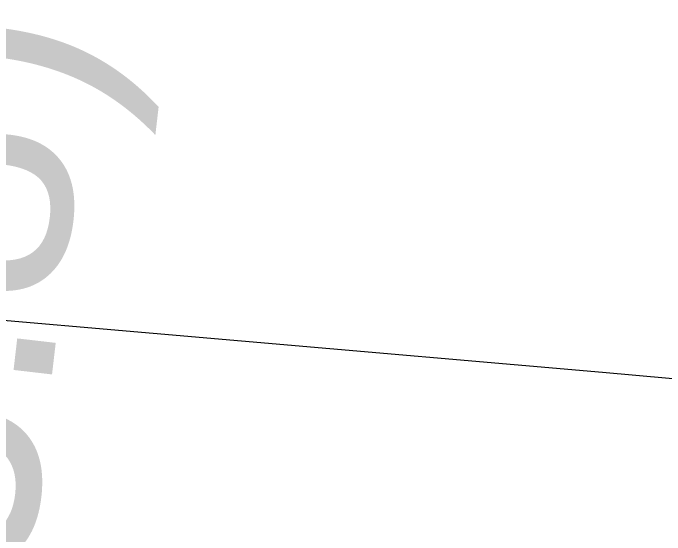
# Model space of a CAD drawing. Extents: x 3329332 to 3367211, y 631066 to 656469.
# Drawn here: x 3337405.8 to 3337667.3, y 648105.7 to 648314.9 of the extents above; entities that cross this region are included whole.
import ezdxf

# ---------------------------------------------------------------- set-up
doc = ezdxf.new("R2010")
doc.units = 0
for name, color, linetype in [('V-CHAN-NAID', 7, 'Continuous'), ('V-RIVR-EDGE', 7, 'Continuous'), ('V-TOPO-DPTH', 7, 'Continuous'), ('V-TOPO-MINR', 7, 'Continuous')]:
    doc.layers.add(name, color=color, linetype=linetype)

msp = doc.modelspace()

# ---------------------------------------------------------------- linework, layer by layer
at = {"layer": 'V-RIVR-EDGE'}
msp.add_spline([(3343636.8271070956, 646843.3989800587), (3343622.1108212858, 646851.5792317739), (3343608.9428611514, 646858.5922459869), (3343596.5399541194, 646861.3375356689), (3343585.2946953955, 646861.7531449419), (3343568.24393458, 646866.8367453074), (3343554.697763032, 646877.7287245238), (3343538.057816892, 646892.1185805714), (3343529.147033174, 646895.6308411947), (3343519.467360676, 646901.8596239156), (3343506.6900779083, 646910.0350810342), (3343488.8790585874, 646921.325408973), (3343476.1027347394, 646929.8886666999), (3343464.099135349, 646937.2866047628), (3343456.7481843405, 646944.2852351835), (3343449.7850339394, 646951.2829066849), (3343444.7484206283, 646953.23437568), (3343437.386921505, 646955.9671994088), (3343424.9830555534, 646958.3246884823), (3343409.480620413, 646962.2410513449), (3343396.697584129, 646968.089704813), (3343383.5277061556, 646974.3271178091), (3343375.7774475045, 646976.6730998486), (3343358.7228510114, 646980.205497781), (3343342.4448146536, 646984.1237784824), (3343324.996664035, 646985.3303316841), (3343315.3045255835, 646986.5177064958), (3343304.843498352, 646990.4216034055), (3343288.9638107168, 646998.60473188), (3343275.4109267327, 647006.7821068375), (3343264.954694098, 647012.6250067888), (3343248.681452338, 647018.4822905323), (3343233.954618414, 647022.3967355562), (3343209.925364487, 647028.2731976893), (3343162.260410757, 647042.3519666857), (3343147.918500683, 647045.1020509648), (3343128.926818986, 647049.4148447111), (3343116.5229530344, 647051.7723337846), (3343106.4526031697, 647056.8386736), (3343102.5793916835, 647058.7872658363), (3343086.688197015, 647062.3167870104), (3343081.258988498, 647062.3302118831), (3343073.506812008, 647063.9005927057), (3343064.593151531, 647066.249451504), (3343053.7481593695, 647071.7055097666), (3343047.940739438, 647075.5978996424), (3343041.7426421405, 647078.3278466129), (3343029.344529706, 647083.0121393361), (3343020.0488221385, 647087.6887607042), (3343006.4940203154, 647095.090534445), (3342971.6236099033, 647107.974257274), (3342951.4790744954, 647116.5557344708), (3342937.1515482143, 647125.1228278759), (3342928.2455590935, 647130.5740915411), (3342903.0586568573, 647138.7802340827), (3342877.487789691, 647148.5385379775), (3342858.8954156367, 647157.5039801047), (3342849.609297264, 647166.0586075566), (3342844.19159578, 647170.7256397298), (3342831.7934833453, 647175.4099324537), (3342823.655424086, 647177.7568734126), (3342803.887182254, 647181.6837843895), (3342796.52568313, 647184.4166081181), (3342787.2309344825, 647189.4810300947), (3342775.609382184, 647194.5512055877), (3342758.944504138, 647198.858245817), (3342732.97337041, 647203.5761007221), (3342721.3451056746, 647205.9316719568), (3342697.703652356, 647211.8071751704), (3342663.989931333, 647221.973416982), (3342635.705418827, 647232.1262339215), (3342620.593661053, 647237.2050396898), (3342601.9840264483, 647239.1900708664), (3342563.6166981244, 647249.3678197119), (3342526.798654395, 647258.7661316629), (3342490.762924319, 647270.8771300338), (3342457.056874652, 647284.1457767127), (3342444.661638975, 647289.9934712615), (3342438.029712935, 647274.1099479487), (3342415.16769651, 647281.5347357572), (3342391.925550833, 647292.0628873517), (3342329.1699355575, 647319.7520755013), (3342295.0780031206, 647333.7972823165), (3342283.068650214, 647338.8684167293), (3342254.791809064, 647352.1236385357), (3342236.19751717, 647360.3134794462), (3342218.3759497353, 647367.3380006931), (3342205.204153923, 647372.7998124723), (3342191.64743426, 647379.4259849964), (3342179.2579521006, 647387.6004831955), (3342172.2852125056, 647390.720148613), (3342149.820585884, 647402.0219835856), (3342116.8997266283, 647419.1667185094), (3342096.3664316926, 647427.3613540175), (3342074.6726116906, 647436.7222681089), (3342056.4594079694, 647442.1965458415), (3342048.7110671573, 647445.3181290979), (3342046.3909759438, 647448.0384868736), (3342044.4577264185, 647450.3700851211), (3342038.2586702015, 647452.712231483), (3342007.6463951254, 647462.4830013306), (3341964.2482070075, 647476.9390228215), (3341952.242689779, 647483.5613596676), (3341946.042674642, 647485.5157054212), (3341937.125178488, 647486.313361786), (3341928.594524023, 647486.7222586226), (3341922.397385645, 647489.8400062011), (3341906.513862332, 647496.4719322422), (3341894.505468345, 647501.9308672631), (3341878.2379801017, 647510.1149546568), (3341870.0932084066, 647509.7472913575), (3341856.9137412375, 647512.1066982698), (3341848.000080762, 647514.4555570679), (3341827.073231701, 647520.324347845), (3341821.2638939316, 647523.4411365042), (3341814.6789549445, 647526.5598430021), (3341810.025347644, 647526.571350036), (3341806.5332243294, 647525.8043790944), (3341795.289883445, 647526.9955895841), (3341774.7450814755, 647530.5366177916), (3341748.7854547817, 647539.9080799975), (3341739.1000287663, 647543.8100590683), (3341723.2049984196, 647545.7883778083), (3341703.4377155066, 647550.1030893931), (3341688.708963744, 647553.2419331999), (3341675.143613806, 647556.3779002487), (3341665.0684693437, 647559.505237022), (3341655.7785152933, 647566.5086620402), (3341650.35985489, 647570.787893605), (3341641.0583938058, 647573.1377113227), (3341619.3521078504, 647577.4572175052), (3341603.0731125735, 647580.9876975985), (3341588.7244900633, 647581.0231776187), (3341577.8641551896, 647580.2744261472), (3341570.499779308, 647581.843848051), (3341563.913881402, 647584.5747539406), (3341550.35620282, 647590.8131258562), (3341537.182489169, 647595.4993364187), (3341511.9936690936, 647602.9298777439), (3341494.1644303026, 647606.8519941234), (3341474.01126462, 647611.9432658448), (3341452.3126500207, 647619.3651768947), (3341435.647771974, 647623.672217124), (3341426.7293169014, 647624.0820728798), (3341409.6747204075, 647627.6144708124), (3341399.593822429, 647628.4150039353), (3341382.156219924, 647633.887363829), (3341364.3346524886, 647640.9118850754), (3341355.4209920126, 647643.2607438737), (3341344.179568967, 647645.2275555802), (3341336.034797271, 647644.8598922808), (3341320.5266086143, 647646.449451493), (3341290.677468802, 647651.176895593), (3341274.0145085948, 647656.2595370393), (3341268.5862589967, 647656.6607625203), (3341256.951281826, 647656.301729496), (3341232.5255970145, 647658.6889450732), (3341211.979836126, 647661.842172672), (3341186.0144559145, 647668.8868312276), (3341159.6564804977, 647673.9934456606), (3341146.4731776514, 647674.8016501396), (3341117.007043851, 647677.589132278), (3341103.433063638, 647677.2348938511), (3341097.616054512, 647677.2492776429), (3341091.8028810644, 647678.8148638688), (3341087.9296695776, 647680.7634561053), (3341085.2198599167, 647682.7091715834), (3341079.7954459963, 647684.661599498), (3341055.366884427, 647685.8854132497), (3341036.3684902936, 647687.4836027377), (3341024.7306363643, 647685.9611678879), (3341011.1547383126, 647684.8313282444), (3340999.5255146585, 647686.7990988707), (3340985.1855224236, 647690.3247843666), (3340953.8005228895, 647701.2608738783), (3340935.5930726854, 647709.0619552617), (3340923.584678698, 647714.5208902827), (3340917.0016575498, 647718.4151979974), (3340910.7968478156, 647718.4305407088), (3340908.0793667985, 647717.2738513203), (3340903.8135601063, 647717.2843994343), (3340894.5092222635, 647718.4708153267), (3340882.4893212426, 647719.2761430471), (3340860.789747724, 647726.3102534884), (3340855.75697009, 647729.812924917), (3340851.89047104, 647734.4761214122), (3340848.4060190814, 647736.811555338), (3340842.5909277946, 647737.6015403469), (3340826.314809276, 647742.2954222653), (3340811.5946877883, 647748.9244715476), (3340794.9432346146, 647758.6607202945), (3340781.396104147, 647769.1648989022), (3340774.827466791, 647778.8762157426), (3340770.949460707, 647778.8858049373), (3340766.3035247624, 647781.9997168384), (3340765.154506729, 647787.8196027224), (3340765.1631370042, 647791.3098081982), (3340761.6815618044, 647794.8086439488), (3340748.8985255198, 647800.6572974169), (3340736.8843780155, 647803.7894287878), (3340725.2589900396, 647807.3084018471), (3340719.4477344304, 647809.6495892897), (3340716.353959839, 647813.1474661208), (3340707.8348124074, 647818.2099702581), (3340686.534546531, 647829.8967290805), (3340660.9655972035, 647840.4306341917), (3340654.377781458, 647842.3859388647), (3340636.5533372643, 647848.2470582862), (3340626.477233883, 647850.986594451), (3340619.1090223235, 647851.0048139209), (3340608.2458106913, 647849.0926606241), (3340603.203443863, 647848.7173259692), (3340600.494593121, 647851.0508420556), (3340597.786701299, 647853.7721587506), (3340589.6467242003, 647855.343498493), (3340581.5086649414, 647857.6904394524), (3340569.1143881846, 647863.9259346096), (3340561.3708419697, 647868.9865209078), (3340557.892143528, 647873.6487584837), (3340534.6413675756, 647880.686704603), (3340500.541763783, 647891.6295065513), (3340470.702213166, 647900.2349567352), (3340445.522023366, 647911.1557035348), (3340419.5623966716, 647920.5271657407), (3340404.067632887, 647927.5459334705), (3340372.685510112, 647939.6454248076), (3340342.4696659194, 647952.9054412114), (3340306.057642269, 647969.6710058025), (3340282.828921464, 647985.6283659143), (3340275.0940055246, 647994.1791576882), (3340268.900702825, 647998.8481077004), (3340258.823640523, 648001.199843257), (3340240.223595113, 648007.0628805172), (3340208.8366777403, 648017.2233688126), (3340162.736351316, 648036.7275106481), (3340150.3468691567, 648044.9020088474), (3340132.923650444, 648056.1913778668), (3340120.1463676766, 648064.3668349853), (3340103.8769615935, 648071.7753211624), (3340062.4148997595, 648085.063146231), (3340020.562160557, 648097.1885283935), (3340008.159253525, 648099.9338180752), (3339970.575197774, 648113.2120539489), (3339931.446652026, 648129.2087297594), (3339889.974042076, 648138.2307481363), (3339851.5961656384, 648144.1426902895), (3339826.794187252, 648151.1844720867), (3339779.131151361, 648166.0388423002), (3339750.4607560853, 648176.9682193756), (3339726.4410913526, 648186.7226875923), (3339710.1716852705, 648194.1311737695), (3339698.5520508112, 648199.9769504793), (3339684.9905365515, 648204.6641199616), (3339657.470118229, 648210.1614117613), (3339640.4049736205, 648209.4280030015), (3339598.1414197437, 648212.2471294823), (3339566.358071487, 648218.9183712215), (3339519.0713291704, 648229.118175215), (3339492.7200661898, 648236.9393939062), (3339468.307806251, 648244.7558180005), (3339451.6400514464, 648247.899456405), (3339423.72320224, 648249.9075016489), (3339391.1489100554, 648250.3758514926), (3339356.2621980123, 648256.6669639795), (3339323.3125711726, 648262.1776806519), (3339267.0929899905, 648266.970331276), (3339191.493926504, 648276.0767345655), (3339142.6492693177, 648283.5657699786), (3339080.627062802, 648294.1898135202), (3339050.0051985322, 648300.0825772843), (3339012.788806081, 648305.2160414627), (3338936.4160592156, 648315.0999638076), (3338861.5935558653, 648324.5922498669), (3338841.0430003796, 648325.8064744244), (3338779.400923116, 648333.3271541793), (3338716.984203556, 648341.237552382), (3338619.6702238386, 648351.1732563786), (3338573.9260536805, 648357.879019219), (3338540.2008256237, 648363.3916537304), (3338502.213626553, 648370.4660387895), (3338454.128268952, 648371.3605460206), (3338406.04578811, 648373.4184550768), (3338372.6958947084, 648373.8887227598), (3338327.7215722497, 648378.2657641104), (3338302.9100046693, 648381.4295398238), (3338283.518056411, 648380.7018845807), (3338273.82495904, 648381.5014587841), (3338260.6522043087, 648386.5754699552), (3338248.6428514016, 648391.646604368), (3338238.5715426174, 648396.3251435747), (3338223.4501956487, 648397.5259432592), (3338149.397539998, 648404.6895078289), (3338106.754815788, 648410.9997987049), (3338090.4815740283, 648416.8570824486), (3338075.7662471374, 648425.4251347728), (3338068.017906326, 648428.5467180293), (3338061.041331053, 648430.1151810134), (3338050.188667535, 648432.4688344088), (3338042.0563617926, 648437.1425790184), (3338023.077146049, 648446.4967806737), (3338014.178828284, 648455.0504492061), (3338009.5482350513, 648464.3691708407), (3338008.012375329, 648470.5778162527), (3338005.6980376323, 648475.6249776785), (3338000.2832129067, 648481.4554116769), (3337993.311432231, 648484.962877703), (3337977.799407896, 648485.0012344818), (3337963.842421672, 648486.5869580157), (3337952.2227872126, 648492.4327347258), (3337934.79860958, 648503.3343031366), (3337924.3558018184, 648514.6064116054), (3337915.4689910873, 648527.8136874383), (3337906.963268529, 648538.3054000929), (3337897.6704377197, 648544.1454232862), (3337885.6534134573, 648546.1141528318), (3337868.6055294, 648552.3611550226), (3337833.747584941, 648570.2862857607), (3337831.4265348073, 648572.6188429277), (3337828.3413904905, 648579.6069252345), (3337825.256246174, 648586.595007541), (3337821.7775477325, 648591.257245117), (3337805.128012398, 648601.7690950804), (3337772.198522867, 648615.4236245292), (3337745.0716586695, 648623.2467610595), (3337725.3043757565, 648627.561472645), (3337697.3971157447, 648633.4475239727), (3337655.9264236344, 648643.2451435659), (3337633.050982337, 648645.2407228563), (3337587.683105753, 648647.2919194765), (3337530.6735395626, 648646.2694788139), (3337482.1965456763, 648645.6137425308), (3337469.4000845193, 648646.0331874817), (3337459.3258989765, 648649.5483248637), (3337449.6337605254, 648650.7356996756), (3337425.977923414, 648650.7941937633), (3337387.1921090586, 648648.5632820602), (3337346.0785321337, 648645.9503232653), (3337294.491462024, 648642.1998534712), (3337235.915350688, 648634.9764387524), (3337203.720228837, 648631.9536242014), (3337180.834239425, 648629.6833967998), (3337120.3162482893, 648621.3013748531), (3337079.5770471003, 648613.2582486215), (3337041.950798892, 648609.4732577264), (3337018.288249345, 648606.8171475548), (3336982.5914149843, 648599.1493559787), (3336951.5549003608, 648594.1846616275), (3336908.505197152, 648592.7398992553), (3336875.1648929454, 648597.088173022), (3336858.1045429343, 648598.2937673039), (3336851.1308444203, 648601.025632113), (3336844.931788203, 648603.367778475), (3336839.116696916, 648604.1577634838), (3336830.97288414, 648604.1779007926), (3336822.0457987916, 648601.0975510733), (3336811.5607985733, 648595.3064327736), (3336803.0243905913, 648593.38852596), (3336796.0430207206, 648593.017985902), (3336789.068363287, 648595.3620501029), (3336779.3743069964, 648595.773823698), (3336757.2572063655, 648590.787074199), (3336729.690759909, 648577.6699367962), (3336702.1377383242, 648569.9820079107), (3336685.851071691, 648570.4100831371), (3336673.8330885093, 648571.991012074), (3336663.7483548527, 648571.2403427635), (3336652.882266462, 648568.1647876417), (3336636.9603863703, 648559.2846893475), (3336627.2586587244, 648556.5940580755), (3336614.4593208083, 648555.8501012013), (3336584.9759264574, 648551.6571723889), (3336546.1862764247, 648547.8750582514), (3336510.1064360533, 648542.1472286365), (3336477.9017250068, 648535.2464080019), (3336448.4029879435, 648524.8486694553), (3336423.931274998, 648508.6214558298), (3336410.7115332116, 648494.6932371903), (3336400.5932373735, 648480.3695465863), (3336397.4630238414, 648469.1310002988), (3336394.711021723, 648454.0134890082), (3336388.0781367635, 648437.7421650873), (3336381.4500464, 648423.409844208), (3336375.9901524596, 648411.0136496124), (3336372.482686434, 648404.0418689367), (3336364.323530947, 648397.8571965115), (3336361.2134547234, 648394.762463), (3336359.6555398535, 648392.0516944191), (3336357.7011941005, 648385.8516792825), (3336351.0903642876, 648378.4997693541), (3336344.851033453, 648364.5542901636), (3336339.7981185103, 648359.9131488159), (3336331.2597926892, 648357.2196407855), (3336326.2116723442, 648354.5175024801), (3336319.2197543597, 648349.8811557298), (3336309.8904846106, 648340.9847558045), (3336302.5136427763, 648337.5127697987), (3336295.1348831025, 648333.2651825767), (3336286.9699740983, 648324.753706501), (3336280.3696924, 648321.6676032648), (3336267.1739236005, 648317.4343998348), (3336257.8667089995, 648317.457413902), (3336251.6618992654, 648317.4727566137), (3336242.352766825, 648316.7201694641), (3336231.4924319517, 648315.9714179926), (3336219.8584136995, 648316.0001855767), (3336194.6504152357, 648315.6747147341), (3336165.5749588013, 648319.6246397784), (3336148.122013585, 648318.8921899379), (3336131.0530332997, 648316.6075787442), (3336112.040255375, 648312.3887591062), (3336101.9488092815, 648308.9234855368), (3336086.414729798, 648300.0424283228), (3336075.546723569, 648296.1912719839), (3336060.4167463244, 648293.9018661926), (3336047.620285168, 648294.3213111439), (3336032.5056506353, 648298.2367150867), (3336021.6558638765, 648301.7537703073), (3336016.2304910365, 648303.3183976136), (3336006.536434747, 648303.7301712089), (3335978.6195855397, 648305.7382164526), (3335940.2158182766, 648301.1795421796), (3335891.725399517, 648295.0945973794), (3335848.668024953, 648290.5474301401), (3335790.1091741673, 648290.304426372), (3335753.2671574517, 648290.0077231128), (3335726.4993262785, 648286.1958824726), (3335694.691046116, 648282.7843083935), (3335674.8959545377, 648275.8528023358), (3335659.375299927, 648272.4009536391), (3335636.485474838, 648268.5795238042), (3335620.5808552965, 648266.6798364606), (3335591.8816924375, 648265.9751952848), (3335557.760033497, 648267.9985832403), (3335544.1870122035, 648268.0321454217), (3335523.2429025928, 648266.920525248), (3335504.6208020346, 648263.8641485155), (3335489.879584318, 648261.9615844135), (3335466.2323774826, 648265.5102839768), (3335442.1868219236, 648264.7941357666), (3335411.550573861, 648264.8698904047), (3335377.8042495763, 648261.8509115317), (3335309.145322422, 648254.6524287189), (3335266.481501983, 648252.4311062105), (3335243.9861899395, 648251.3233217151), (3335220.7162355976, 648250.6052556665), (3335202.4953605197, 648252.9771285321), (3335190.085741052, 648253.0078139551), (3335171.0777577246, 648250.7279973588), (3335140.040284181, 648245.3755023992), (3335097.7364556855, 648231.9070033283), (3335079.888997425, 648228.4609081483), (3335074.8475895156, 648228.4733741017), (3335068.641820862, 648228.100916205), (3335061.6614099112, 648228.1181767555), (3335052.348441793, 648225.8143871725), (3335042.2617902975, 648224.2881166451), (3335032.1655496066, 648218.883840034), (3335022.075062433, 648215.8063670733), (3335003.0651612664, 648212.7509492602), (3334965.832467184, 648211.2918030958), (3334950.711120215, 648212.4926027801), (3334915.8148189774, 648214.905709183), (3334852.211683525, 648213.5117695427), (3334793.257360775, 648210.1673198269), (3334744.7774901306, 648208.3481817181), (3334710.648159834, 648207.2691648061), (3334677.2905950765, 648204.6370276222), (3334638.509575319, 648204.3451189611), (3334608.649887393, 648204.8067563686), (3334566.769339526, 648205.6859208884), (3334543.1135024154, 648205.7444149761), (3334524.8839970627, 648204.6260823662), (3334499.6721629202, 648202.7494090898), (3334450.4205267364, 648202.4833912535), (3334410.477064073, 648202.5821599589), (3334380.228616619, 648202.6569556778), (3334353.8668055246, 648206.2123676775), (3334344.5576730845, 648205.4597805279), (3334325.5516075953, 648203.9555651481), (3334283.271752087, 648200.1820812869), (3334254.566835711, 648197.1506364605), (3334219.268350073, 648193.7476926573), (3334183.2000167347, 648192.6734703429), (3334158.3779010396, 648191.5714393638), (3334149.457528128, 648191.205693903), (3334137.0402373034, 648188.1339744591), (3334128.501911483, 648185.440466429), (3334111.044171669, 648182.7690135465), (3334081.563654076, 648179.7394865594), (3334057.1293389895, 648178.636496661), (3334040.8436312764, 648179.4523724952), (3334029.993844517, 648182.969427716), (3334019.911028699, 648182.9943596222), (3333987.3213938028, 648177.2578997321), (3333955.1224362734, 648172.6838827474), (3333933.013006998, 648170.799538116), (3333908.970328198, 648171.2467917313), (3333889.5831745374, 648172.4581395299), (3333868.256058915, 648173.2864813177), (3333818.617581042, 648173.4092230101), (3333772.0776723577, 648171.973090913), (3333733.678699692, 648169.3534196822), (3333687.913433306, 648167.5275691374), (3333647.9594225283, 648163.3605311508), (3333617.3135852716, 648159.5582797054), (3333590.539041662, 648153.0318348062), (3333562.604931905, 648148.059469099), (3333531.5645816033, 648141.5435723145), (3333511.0063547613, 648139.6553920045), (3333488.8978844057, 648138.1588479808), (3333475.711704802, 648137.8036506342), (3333461.743211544, 648134.7357668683), (3333439.4028820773, 648130.067855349)], degree=3, dxfattribs=at)
at = {"layer": 'V-TOPO-DPTH'}
msp.add_lwpolyline([(3337738.868337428, 648162.1838060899), (3337642.270385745, 648170.8498046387), (3337352.3983621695, 648195.9532097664), (3336959.889291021, 648228.9428118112)], dxfattribs=at)
msp.add_lwpolyline([(3337738.868337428, 648162.1838060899), (3337642.270385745, 648170.8498046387), (3337352.3983621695, 648195.9532097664), (3336959.889291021, 648228.9428118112)], dxfattribs=at)
at = {"layer": 'V-TOPO-MINR'}
msp.add_lwpolyline([(3337738.868337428, 648162.1838060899), (3337642.270385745, 648170.8498046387), (3337352.3983621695, 648195.9532097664), (3336959.889291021, 648228.9428118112)], dxfattribs=at)

# ---------------------------------------------------------------- texts
at = {"layer": 'V-CHAN-NAID'}
msp.add_text('SUNSHINE (203.8)', height=100.00000199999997, rotation=83.36748538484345, dxfattribs=at).set_placement((3337304.97300231, 647168.8036809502))

doc.saveas('drawing.dxf')
